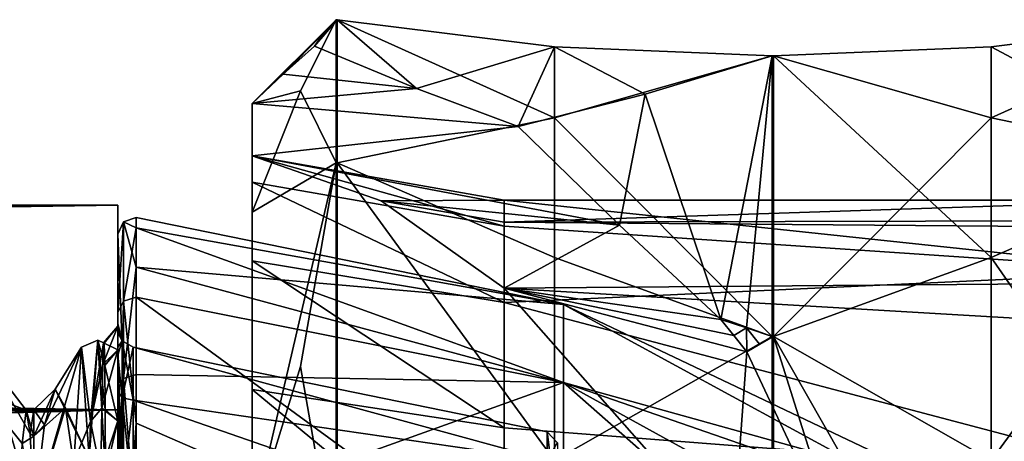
# Model space of a CAD drawing. Header units: millimetres. Extents: x -125 to 171, y -35 to 1363.
# Tile 220 of 656: x 113.83 to 125.55, y 17.38 to 22.4. Entities that reach past the tile are written whole.
import ezdxf

# ---------------------------------------------------------------- set-up
doc = ezdxf.new("R2010")
doc.units = ezdxf.units.MM
doc.header["$LTSCALE"] = 65.185185
for name, color, linetype in [('123', 7, 'CONTINUOUS'), ('126', 7, 'CONTINUOUS'), ('131', 7, 'CONTINUOUS'), ('132', 7, 'CONTINUOUS'), ('133', 7, 'CONTINUOUS'), ('2', 7, 'CONTINUOUS'), ('3', 7, 'CONTINUOUS'), ('66', 7, 'CONTINUOUS'), ('68', 7, 'CONTINUOUS'), ('69', 7, 'CONTINUOUS'), ('70', 7, 'CONTINUOUS'), ('71', 7, 'CONTINUOUS'), ('729', 7, 'CONTINUOUS'), ('733', 7, 'CONTINUOUS'), ('734', 7, 'CONTINUOUS'), ('755', 7, 'CONTINUOUS'), ('758', 7, 'CONTINUOUS'), ('768', 7, 'CONTINUOUS'), ('858', 7, 'CONTINUOUS'), ('859', 7, 'CONTINUOUS'), ('860', 7, 'CONTINUOUS'), ('872', 7, 'CONTINUOUS'), ('873', 7, 'CONTINUOUS'), ('938', 7, 'CONTINUOUS'), ('939', 7, 'CONTINUOUS'), ('952', 7, 'CONTINUOUS'), ('953', 7, 'CONTINUOUS'), ('954', 7, 'CONTINUOUS'), ('955', 7, 'CONTINUOUS'), ('964', 7, 'CONTINUOUS'), ('965', 7, 'CONTINUOUS')]:
    doc.layers.add(name, color=color, linetype=linetype)

msp = doc.modelspace()

# ---------------------------------------------------------------- linework, layer by layer
at = {"layer": '123', "linetype": 'CONTINUOUS'}
for points in [[(115.218, 19.453, 4.987), (120.306, 19.008), (115.218, 20.042, 1.252), (115.218, 19.453, 4.987)], [(115.218, 20.042, 1.252), (120.306, 19.008), (115.218, 19.922, -2.526), (115.218, 20.042, 1.252)], [(120.306, 19.008), (120.306, 18.078, -5.874), (115.218, 19.922, -2.526), (120.306, 19.008)], [(115.218, 19.922, -2.526), (120.306, 18.078, -5.874), (115.218, 19.095, -6.216), (115.218, 19.922, -2.526)], [(120.306, 18.078, 5.874), (120.306, 19.008), (115.218, 19.453, 4.987), (120.306, 18.078, 5.874)], [(115.218, 18.173, 8.545), (120.306, 18.078, 5.874), (115.218, 19.453, 4.987), (115.218, 18.173, 8.545)], [(120.306, 18.078, -5.874), (120.306, 15.378, -11.173), (115.218, 19.095, -6.216), (120.306, 18.078, -5.874)], [(115.218, 19.095, -6.216), (120.306, 15.378, -11.173), (115.218, 17.592, -9.685), (115.218, 19.095, -6.216)], [(125, 16.771), (125, 16.448, -3.272), (120.306, 19.008), (125, 16.771)], [(120.306, 19.008), (125, 16.448, -3.272), (120.306, 18.078, -5.874), (120.306, 19.008)], [(120.306, 18.078, 5.874), (125, 16.771), (120.306, 19.008), (120.306, 18.078, 5.874)], [(115.218, 16.249, 11.799), (120.306, 18.078, 5.874), (115.218, 18.173, 8.545), (115.218, 16.249, 11.799)], [(120.306, 15.378, 11.173), (120.306, 18.078, 5.874), (115.218, 16.249, 11.799), (120.306, 15.378, 11.173)], [(125, 15.494, -6.418), (125, 13.944, -9.317), (120.306, 18.078, -5.874), (125, 15.494, -6.418)], [(120.306, 18.078, -5.874), (125, 13.944, -9.317), (120.306, 15.378, -11.173), (120.306, 18.078, -5.874)], [(125, 16.448, -3.272), (125, 15.494, -6.418), (120.306, 18.078, -5.874), (125, 16.448, -3.272)], [(125, 16.448, 3.272), (125, 16.771), (120.306, 18.078, 5.874), (125, 16.448, 3.272)], [(125, 15.494, 6.418), (125, 16.448, 3.272), (120.306, 18.078, 5.874), (125, 15.494, 6.418)], [(120.306, 15.378, 11.173), (125, 15.494, 6.418), (120.306, 18.078, 5.874), (120.306, 15.378, 11.173)], [(115.218, 17.592, -9.685), (120.306, 15.378, -11.173), (115.218, 15.465, -12.81), (115.218, 17.592, -9.685)]]:
    msp.add_3dface(points, dxfattribs=at)
at = {"layer": '126', "linetype": 'CONTINUOUS'}
for points in [[(115.181, 18.499, -1.715), (115.181, 17.869, -5.085), (120.11, 17.152, -3.412), (115.181, 18.499, -1.715)], [(115.181, 18.499, 1.714), (115.181, 18.499, -1.715), (120.11, 17.488), (115.181, 18.499, 1.714)], [(120.11, 17.488), (115.181, 18.499, -1.715), (120.11, 17.152, -3.412), (120.11, 17.488)], [(115.181, 17.869, 5.084), (115.181, 18.499, 1.714), (120.11, 17.152, 3.412), (115.181, 17.869, 5.084)], [(120.11, 17.152, 3.412), (115.181, 18.499, 1.714), (120.11, 17.488), (120.11, 17.152, 3.412)], [(115.181, 17.869, -5.085), (115.181, 16.631, -8.282), (120.11, 16.157, -6.693), (115.181, 17.869, -5.085)], [(120.11, 17.152, -3.412), (115.181, 17.869, -5.085), (120.11, 16.157, -6.693), (120.11, 17.152, -3.412)], [(115.181, 16.631, 8.281), (115.181, 17.869, 5.084), (120.11, 16.157, 6.693), (115.181, 16.631, 8.281)], [(120.11, 16.157, 6.693), (115.181, 17.869, 5.084), (120.11, 17.152, 3.412), (120.11, 16.157, 6.693)]]:
    msp.add_3dface(points, dxfattribs=at)
at = {"layer": '131', "linetype": 'CONTINUOUS'}
for points in [[(115, 18.911, -6.139), (115, 19.843, 1.252), (115.065, 19.991, 1.252), (115, 18.911, -6.139)], [(115.065, 19.048, -6.196), (115, 18.911, -6.139), (115.065, 19.991, 1.252), (115.065, 19.048, -6.196)], [(115.065, 19.991, 1.252), (115, 19.843, 1.252), (115.065, 18.125, 8.525), (115.065, 19.991, 1.252)], [(115.218, 19.453, 4.987), (115.218, 20.042, 1.252), (115.065, 19.991, 1.252), (115.218, 19.453, 4.987)], [(115.218, 20.042, 1.252), (115.218, 19.922, -2.526), (115.065, 19.991, 1.252), (115.218, 20.042, 1.252)], [(115.218, 19.453, 4.987), (115.065, 19.991, 1.252), (115.065, 18.125, 8.525), (115.218, 19.453, 4.987)], [(115.218, 19.922, -2.526), (115.065, 19.048, -6.196), (115.065, 19.991, 1.252), (115.218, 19.922, -2.526)], [(115, 19.843, 1.252), (115, 17.989, 8.468), (115.065, 18.125, 8.525), (115, 19.843, 1.252)], [(115.218, 19.922, -2.526), (115.218, 19.095, -6.216), (115.065, 19.048, -6.196), (115.218, 19.922, -2.526)], [(115.218, 18.173, 8.545), (115.218, 19.453, 4.987), (115.065, 18.125, 8.525), (115.218, 18.173, 8.545)], [(115, 15.324, -12.669), (115, 18.911, -6.139), (115.065, 19.048, -6.196), (115, 15.324, -12.669)], [(115.065, 15.428, -12.774), (115, 15.324, -12.669), (115.065, 19.048, -6.196), (115.065, 15.428, -12.774)], [(115.218, 19.095, -6.216), (115.218, 17.592, -9.685), (115.065, 19.048, -6.196), (115.218, 19.095, -6.216)], [(115.218, 17.592, -9.685), (115.065, 15.428, -12.774), (115.065, 19.048, -6.196), (115.218, 17.592, -9.685)], [(115.065, 18.125, 8.525), (115, 17.989, 8.468), (115.065, 13.713, 14.599), (115.065, 18.125, 8.525)], [(115.218, 16.249, 11.799), (115.218, 18.173, 8.545), (115.065, 18.125, 8.525), (115.218, 16.249, 11.799)], [(115.218, 16.249, 11.799), (115.065, 18.125, 8.525), (115.065, 13.713, 14.599), (115.218, 16.249, 11.799)], [(115, 17.989, 8.468), (115, 13.609, 14.495), (115.065, 13.713, 14.599), (115, 17.989, 8.468)], [(115.218, 17.592, -9.685), (115.218, 15.465, -12.81), (115.065, 15.428, -12.774), (115.218, 17.592, -9.685)]]:
    msp.add_3dface(points, dxfattribs=at)
at = {"layer": '132', "linetype": 'CONTINUOUS'}
for points in [[(115, 18.718, 1.497), (115, 18.776, -0.251), (115.052, 18.573, 1.614), (115, 18.718, 1.497)], [(115, 18.776, -0.251), (115, 18.671, -1.997), (115.052, 18.573, 1.614), (115, 18.776, -0.251)], [(115, 18.497, 3.232), (115, 18.718, 1.497), (115.052, 18.573, 1.614), (115, 18.497, 3.232)], [(115, 18.671, -1.997), (115, 18.404, -3.726), (115.052, 18.573, 1.614), (115, 18.671, -1.997)], [(115.052, 16.724, 8.238), (115, 18.497, 3.232), (115.052, 18.573, 1.614), (115.052, 16.724, 8.238)], [(115.052, 18.573, 1.614), (115, 18.404, -3.726), (115.052, 17.895, -5.23), (115.052, 18.573, 1.614)], [(115.181, 18.499, -1.715), (115.181, 18.499, 1.714), (115.052, 18.573, 1.614), (115.181, 18.499, -1.715)], [(115.181, 18.499, -1.715), (115.052, 18.573, 1.614), (115.052, 17.895, -5.23), (115.181, 18.499, -1.715)], [(115.181, 18.499, 1.714), (115.181, 17.869, 5.084), (115.052, 18.573, 1.614), (115.181, 18.499, 1.714)], [(115.181, 17.869, 5.084), (115.052, 16.724, 8.238), (115.052, 18.573, 1.614), (115.181, 17.869, 5.084)], [(115, 18.116, 4.939), (115, 18.497, 3.232), (115.052, 16.724, 8.238), (115, 18.116, 4.939)], [(115.181, 17.869, -5.085), (115.181, 18.499, -1.715), (115.052, 17.895, -5.23), (115.181, 17.869, -5.085)], [(115, 18.404, -3.726), (115, 17.978, -5.423), (115.052, 17.895, -5.23), (115, 18.404, -3.726)], [(115, 17.578, 6.604), (115, 18.116, 4.939), (115.052, 16.724, 8.238), (115, 17.578, 6.604)], [(115, 17.978, -5.423), (115, 17.395, -7.072), (115.052, 17.895, -5.23), (115, 17.978, -5.423)], [(115, 17.395, -7.072), (115, 16.662, -8.66), (115.052, 17.895, -5.23), (115, 17.395, -7.072)], [(115, 16.662, -8.66), (115, 15.783, -10.173), (115.052, 17.895, -5.23), (115, 16.662, -8.66)], [(115.052, 17.895, -5.23), (115, 15.783, -10.173), (115.052, 14.781, -11.362), (115.052, 17.895, -5.23)], [(115.181, 16.631, -8.282), (115.181, 17.869, -5.085), (115.052, 17.895, -5.23), (115.181, 16.631, -8.282)], [(115.181, 16.631, -8.282), (115.052, 17.895, -5.23), (115.052, 14.781, -11.362), (115.181, 16.631, -8.282)], [(115.181, 17.869, 5.084), (115.181, 16.631, 8.281), (115.052, 16.724, 8.238), (115.181, 17.869, 5.084)], [(115, 16.887, 8.211), (115, 17.578, 6.604), (115.052, 16.724, 8.238), (115, 16.887, 8.211)]]:
    msp.add_3dface(points, dxfattribs=at)
at = {"layer": '133', "linetype": 'CONTINUOUS'}
for points in [[(120.11, 17.152, 3.412), (120.11, 17.488), (120.235, 16.509, 5.364), (120.11, 17.152, 3.412)], [(120.11, 17.488), (120.11, 17.152, -3.412), (120.235, 17.358), (120.11, 17.488)], [(120.11, 17.488), (120.235, 17.358), (120.235, 16.509, 5.364), (120.11, 17.488)]]:
    msp.add_3dface(points, dxfattribs=at)
at = {"layer": '2', "color": 7, "linetype": 'CONTINUOUS', "true_color": 0xe0f2ff}
for points in [[(115, 20.189, 3.56), (115, 17.753, 10.25), (115, 19.843, 1.252), (115, 20.189, 3.56)], [(115, 20.189, -3.56), (115, 20.189, 3.56), (115, 19.843, 1.252), (115, 20.189, -3.56)], [(115, 17.753, -10.25), (115, 20.189, -3.56), (115, 18.911, -6.139), (115, 17.753, -10.25)], [(115, 18.911, -6.139), (115, 20.189, -3.56), (115, 19.843, 1.252), (115, 18.911, -6.139)], [(115, 19.843, 1.252), (115, 17.753, 10.25), (115, 17.989, 8.468), (115, 19.843, 1.252)], [(115, 15.324, -12.669), (115, 17.753, -10.25), (115, 18.911, -6.139), (115, 15.324, -12.669)], [(115, 18.718, 1.497), (115, 18.75, 0), (115, 18.776, -0.251), (115, 18.718, 1.497)], [(115, 18.776, -0.251), (115, 18.75, 0), (115, 18.671, -1.997), (115, 18.776, -0.251)], [(115, 18.75, 0), (115, 18.465, -3.256), (115, 18.671, -1.997), (115, 18.75, 0)], [(115, 18.465, 3.256), (115, 18.75, 0), (115, 18.497, 3.232), (115, 18.465, 3.256)], [(115, 18.497, 3.232), (115, 18.75, 0), (115, 18.718, 1.497), (115, 18.497, 3.232)], [(115, 18.671, -1.997), (115, 18.465, -3.256), (115, 18.404, -3.726), (115, 18.671, -1.997)], [(115, 18.116, 4.939), (115, 18.465, 3.256), (115, 18.497, 3.232), (115, 18.116, 4.939)], [(115, 18.465, -3.256), (115, 17.619, -6.413), (115, 18.404, -3.726), (115, 18.465, -3.256)], [(115, 17.619, 6.413), (115, 18.465, 3.256), (115, 18.116, 4.939), (115, 17.619, 6.413)], [(115, 18.404, -3.726), (115, 17.619, -6.413), (115, 17.978, -5.423), (115, 18.404, -3.726)], [(115, 17.578, 6.604), (115, 17.619, 6.413), (115, 18.116, 4.939), (115, 17.578, 6.604)], [(115, 17.989, 8.468), (115, 17.753, 10.25), (115, 13.609, 14.495), (115, 17.989, 8.468)], [(115, 17.978, -5.423), (115, 17.619, -6.413), (115, 17.395, -7.072), (115, 17.978, -5.423)], [(115, 17.753, 10.25), (115, 13.177, 15.704), (115, 13.609, 14.495), (115, 17.753, 10.25)], [(115, 13.177, -15.704), (115, 17.753, -10.25), (115, 15.324, -12.669), (115, 13.177, -15.704)], [(115, 17.619, -6.413), (115, 16.238, -9.375), (115, 17.395, -7.072), (115, 17.619, -6.413)], [(115, 16.238, 9.375), (115, 17.619, 6.413), (115, 16.887, 8.211), (115, 16.238, 9.375)], [(115, 16.887, 8.211), (115, 17.619, 6.413), (115, 17.578, 6.604), (115, 16.887, 8.211)], [(115, 17.395, -7.072), (115, 16.238, -9.375), (115, 16.662, -8.66), (115, 17.395, -7.072)]]:
    msp.add_3dface(points, dxfattribs=at)
at = {"layer": '3', "color": 7, "linetype": 'CONTINUOUS', "true_color": 0xe0f2ff}
for points in [[(8.345, 20.221, 3.371), (115, 20.189, -3.56), (9, 20.5, 0), (8.345, 20.221, 3.371)], [(9, 20.5, 0), (115, 20.189, -3.56), (8.345, 20.221, -3.371), (9, 20.5, 0)], [(115, 17.753, 10.25), (115, 20.189, 3.56), (0, 18.419, 9), (115, 17.753, 10.25)], [(0, 18.419, 9), (115, 20.189, 3.56), (3.343, 18.72, 8.356), (0, 18.419, 9)], [(3.343, 18.72, 8.356), (115, 20.189, 3.56), (6.357, 19.485, 6.371), (3.343, 18.72, 8.356)], [(6.357, 19.485, 6.371), (115, 20.189, 3.56), (8.345, 20.221, 3.371), (6.357, 19.485, 6.371)], [(8.345, 20.221, -3.371), (115, 20.189, -3.56), (6.357, 19.485, -6.371), (8.345, 20.221, -3.371)], [(115, 20.189, -3.56), (115, 17.753, -10.25), (6.357, 19.485, -6.371), (115, 20.189, -3.56)], [(115, 20.189, 3.56), (115, 20.189, -3.56), (8.345, 20.221, 3.371), (115, 20.189, 3.56)], [(6.357, 19.485, -6.371), (115, 17.753, -10.25), (3.343, 18.72, -8.356), (6.357, 19.485, -6.371)], [(115, 17.753, -10.25), (0, 18.419, -9), (3.343, 18.72, -8.356), (115, 17.753, -10.25)], [(-99, 18.635, -8.543), (115, 17.753, -10.25), (75.002, 16.803, -11.743), (-99, 18.635, -8.543)], [(115, 17.753, -10.25), (-99, 18.635, -8.543), (0, 18.419, -9), (115, 17.753, -10.25)], [(-99, 18.188, 9.458), (115, 17.753, 10.25), (0, 18.419, 9), (-99, 18.188, 9.458)], [(-99, 16.177, 12.592), (115, 17.753, 10.25), (-99, 18.188, 9.458), (-99, 16.177, 12.592)], [(115, 13.177, 15.704), (115, 17.753, 10.25), (-99, 13.633, 15.31), (115, 13.177, 15.704)], [(-99, 13.633, 15.31), (115, 17.753, 10.25), (-99, 16.177, 12.592), (-99, 13.633, 15.31)], [(75.002, 16.803, -11.743), (115, 17.753, -10.25), (77.772, 16.699, -11.89), (75.002, 16.803, -11.743)], [(115, 17.753, -10.25), (115, 13.177, -15.704), (77.772, 16.699, -11.89), (115, 17.753, -10.25)]]:
    msp.add_3dface(points, dxfattribs=at)
at = {"layer": '66', "color": 7, "linetype": 'CONTINUOUS', "true_color": 0x45454a}
for points in [[(113.907, 17.748, -0.296), (113.86, 17.351, -3.74), (114, 17.439, -3.306), (113.907, 17.748, -0.296)], [(113.953, 17.466, 3.16), (113.907, 17.748, -0.296), (114, 17.75), (113.953, 17.466, 3.16)], [(114, 17.75), (113.907, 17.748, -0.296), (114, 17.439, -3.306), (114, 17.75)], [(114, 17.439, 3.306), (113.953, 17.466, 3.16), (114, 17.75), (114, 17.439, 3.306)], [(114, 17.439, -3.306), (113.86, 17.351, -3.74), (114, 16.519, -6.495), (114, 17.439, -3.306)], [(114, 16.519, 6.495), (113.953, 17.466, 3.16), (114, 17.439, 3.306), (114, 16.519, 6.495)]]:
    msp.add_3dface(points, dxfattribs=at)
at = {"layer": '68', "color": 7, "linetype": 'CONTINUOUS', "true_color": 0xe0f2ff}
for points in [[(115, 18.465, -3.256), (115, 18.75, 0), (114.819, 18.291, -3.199), (115, 18.465, -3.256)], [(114.819, 18.291, -3.199), (115, 18.75, 0), (114.829, 18.552, -1.007), (114.819, 18.291, -3.199)], [(114.829, 18.552, -1.007), (115, 18.75, 0), (114.837, 18.548, 1.2), (114.829, 18.552, -1.007)], [(115, 18.75, 0), (115, 18.465, 3.256), (114.837, 18.548, 1.2), (115, 18.75, 0)], [(114.837, 18.548, 1.2), (115, 18.465, 3.256), (114.844, 18.282, 3.39), (114.837, 18.548, 1.2)], [(115, 17.619, -6.413), (115, 18.465, -3.256), (114.808, 17.772, -5.344), (115, 17.619, -6.413)], [(114.808, 17.772, -5.344), (115, 18.465, -3.256), (114.819, 18.291, -3.199), (114.808, 17.772, -5.344)], [(115, 18.465, 3.256), (115, 17.619, 6.413), (114.844, 18.282, 3.39), (115, 18.465, 3.256)], [(114.844, 18.282, 3.39), (115, 17.619, 6.413), (114.848, 17.757, 5.529), (114.844, 18.282, 3.39)], [(114, 17.439, 3.306), (114, 17.75), (114.251, 18, 0.117), (114, 17.439, 3.306)], [(114.376, 17.777, 3.541), (114, 17.439, 3.306), (114.251, 18, 0.117), (114.376, 17.777, 3.541)], [(114.251, 18, 0.117), (114, 17.75), (114.125, 17.574, -3.269), (114.251, 18, 0.117)], [(114, 16.519, 6.495), (114, 17.439, 3.306), (114.376, 17.777, 3.541), (114, 16.519, 6.495)], [(114.501, 16.905, 6.877), (114, 16.519, 6.495), (114.376, 17.777, 3.541), (114.501, 16.905, 6.877)], [(114, 17.75), (114, 17.439, -3.306), (114.125, 17.574, -3.269), (114, 17.75)], [(114.795, 17, -7.412), (115, 17.619, -6.413), (114.808, 17.772, -5.344), (114.795, 17, -7.412)], [(114.848, 17.757, 5.529), (115, 17.619, 6.413), (114.85, 16.992, 7.564), (114.848, 17.757, 5.529)], [(115, 16.238, -9.375), (115, 17.619, -6.413), (114.795, 17, -7.412), (115, 16.238, -9.375)], [(115, 17.619, 6.413), (115, 16.238, 9.375), (114.85, 16.992, 7.564), (115, 17.619, 6.413)], [(114, 17.439, -3.306), (114, 16.519, -6.495), (114.125, 17.574, -3.269), (114, 17.439, -3.306)]]:
    msp.add_3dface(points, dxfattribs=at)
at = {"layer": '69', "color": 7, "linetype": 'CONTINUOUS', "true_color": 0xe0f2ff}
for points in [[(114.125, 17.574, -3.269), (114, 16.519, -6.495), (114.566, 18.5, -0.053), (114.125, 17.574, -3.269)], [(114.566, 18.5, -0.053), (114, 16.519, -6.495), (114.475, 17.133, -6.977), (114.566, 18.5, -0.053)], [(114.251, 18, 0.117), (114.125, 17.574, -3.269), (114.566, 18.5, -0.053), (114.251, 18, 0.117)], [(114.658, 17.173, 6.88), (114.251, 18, 0.117), (114.566, 18.5, -0.053), (114.658, 17.173, 6.88)], [(114.376, 17.777, 3.541), (114.251, 18, 0.117), (114.658, 17.173, 6.88), (114.376, 17.777, 3.541)], [(114.501, 16.905, 6.877), (114.376, 17.777, 3.541), (114.658, 17.173, 6.88), (114.501, 16.905, 6.877)]]:
    msp.add_3dface(points, dxfattribs=at)
at = {"layer": '70', "color": 7, "linetype": 'CONTINUOUS', "true_color": 0xe0f2ff}
for points in [[(114.658, 17.173, 6.88), (114.566, 18.5, -0.053), (114.761, 18.581, 0.85), (114.658, 17.173, 6.88)], [(114.761, 18.581, 0.85), (114.566, 18.5, -0.053), (114.672, 17.612, -5.98), (114.761, 18.581, 0.85)], [(114.85, 16.992, 7.564), (114.658, 17.173, 6.88), (114.761, 18.581, 0.85), (114.85, 16.992, 7.564)], [(114.829, 18.552, -1.007), (114.761, 18.581, 0.85), (114.672, 17.612, -5.98), (114.829, 18.552, -1.007)], [(114.819, 18.291, -3.199), (114.829, 18.552, -1.007), (114.672, 17.612, -5.98), (114.819, 18.291, -3.199)], [(114.829, 18.552, -1.007), (114.837, 18.548, 1.2), (114.761, 18.581, 0.85), (114.829, 18.552, -1.007)], [(114.837, 18.548, 1.2), (114.844, 18.282, 3.39), (114.761, 18.581, 0.85), (114.837, 18.548, 1.2)], [(114.844, 18.282, 3.39), (114.848, 17.757, 5.529), (114.761, 18.581, 0.85), (114.844, 18.282, 3.39)], [(114.848, 17.757, 5.529), (114.85, 16.992, 7.564), (114.761, 18.581, 0.85), (114.848, 17.757, 5.529)], [(114.566, 18.5, -0.053), (114.475, 17.133, -6.977), (114.672, 17.612, -5.98), (114.566, 18.5, -0.053)], [(114.808, 17.772, -5.344), (114.819, 18.291, -3.199), (114.672, 17.612, -5.98), (114.808, 17.772, -5.344)], [(114.795, 17, -7.412), (114.808, 17.772, -5.344), (114.672, 17.612, -5.98), (114.795, 17, -7.412)], [(114.672, 17.612, -5.98), (114.475, 17.133, -6.977), (114.583, 14.221, -11.988), (114.672, 17.612, -5.98)], [(114.795, 17, -7.412), (114.672, 17.612, -5.98), (114.583, 14.221, -11.988), (114.795, 17, -7.412)]]:
    msp.add_3dface(points, dxfattribs=at)
at = {"layer": '71', "color": 7, "linetype": 'CONTINUOUS', "true_color": 0xe0f2ff}
for points in [[(113.907, 17.748, -0.296), (113.466, 18.32, 2.571), (113.375, 17.949, -4.479), (113.907, 17.748, -0.296)], [(113.907, 17.748, -0.296), (113.953, 17.466, 3.16), (113.466, 18.32, 2.571), (113.907, 17.748, -0.296)], [(113.953, 17.466, 3.16), (114, 16.519, 6.495), (113.466, 18.32, 2.571), (113.953, 17.466, 3.16)], [(114, 16.519, 6.495), (113.558, 16.023, 9.247), (113.466, 18.32, 2.571), (114, 16.519, 6.495)], [(113.813, 16.293, -7.042), (113.86, 17.351, -3.74), (113.375, 17.949, -4.479), (113.813, 16.293, -7.042)], [(113.86, 17.351, -3.74), (113.907, 17.748, -0.296), (113.375, 17.949, -4.479), (113.86, 17.351, -3.74)]]:
    msp.add_3dface(points, dxfattribs=at)
at = {"layer": '729', "linetype": 'CONTINUOUS'}
for points in [[(127.6, 20.25), (127.6, 19.399, 5.808), (119.6, 20.25), (127.6, 20.25)], [(119.6, 20.25), (127.6, 19.399, 5.808), (119.6, 19.942, 3.516), (119.6, 20.25)], [(119.6, 19.942, 3.516), (127.6, 19.399, 5.808), (119.6, 19.029, 6.926), (119.6, 19.942, 3.516)], [(127.6, 19.399, 5.808), (127.6, 16.919, 11.128), (119.6, 19.029, 6.926), (127.6, 19.399, 5.808)], [(119.6, 19.029, 6.926), (127.6, 16.919, 11.128), (119.6, 17.537, 10.125), (119.6, 19.029, 6.926)], [(119.6, 17.537, 10.125), (127.6, 16.919, 11.128), (119.6, 15.512, 13.017), (119.6, 17.537, 10.125)]]:
    msp.add_3dface(points, dxfattribs=at)
at = {"layer": '733', "linetype": 'CONTINUOUS'}
for points in [[(116.6, 20.109, 7.319), (116.6, 21.4), (116.6, 20.463, 3.608), (116.6, 20.109, 7.319)], [(116.6, 20.463, 3.608), (116.6, 21.4), (116.6, 20.779), (116.6, 20.463, 3.608)], [(116.6, 19.526, 7.107), (116.6, 20.109, 7.319), (116.6, 20.463, 3.608), (116.6, 19.526, 7.107)], [(116.6, 16.393, 13.756), (116.6, 20.109, 7.319), (116.6, 17.995, 10.39), (116.6, 16.393, 13.756)], [(116.6, 17.995, 10.39), (116.6, 20.109, 7.319), (116.6, 19.526, 7.107), (116.6, 17.995, 10.39)], [(116.6, 15.918, 13.357), (116.6, 16.393, 13.756), (116.6, 17.995, 10.39), (116.6, 15.918, 13.357)]]:
    msp.add_3dface(points, dxfattribs=at)
at = {"layer": '734', "linetype": 'CONTINUOUS'}
for points in [[(127.6, 20.25), (119.6, 20.25), (119.6, 19.986, -3.259), (127.6, 20.25)], [(127.6, 20.25), (119.6, 19.986, -3.259), (168.1, 20.102, 2.441), (127.6, 20.25)], [(168.1, 20.102, 2.441), (119.6, 19.986, -3.259), (168.1, 19.595, -5.11), (168.1, 20.102, 2.441)], [(119.6, 19.986, -3.259), (119.6, 19.201, -6.434), (168.1, 19.595, -5.11), (119.6, 19.986, -3.259)], [(168.1, 19.595, -5.11), (119.6, 19.201, -6.434), (168.1, 16.35, -11.947), (168.1, 19.595, -5.11)], [(119.6, 19.201, -6.434), (122.32, 16.111, -12.268), (168.1, 16.35, -11.947), (119.6, 19.201, -6.434)]]:
    msp.add_3dface(points, dxfattribs=at)
at = {"layer": '755', "linetype": 'CONTINUOUS'}
for points in [[(119.6, 20.25), (119.6, 19.942, 3.516), (116.6, 20.779), (119.6, 20.25)], [(119.6, 20.25), (116.6, 20.779), (118.136, 20.242, -3.294), (119.6, 20.25)], [(119.6, 19.942, 3.516), (116.6, 20.463, 3.608), (116.6, 20.779), (119.6, 19.942, 3.516)], [(119.6, 19.942, 3.516), (119.6, 19.029, 6.926), (116.6, 20.463, 3.608), (119.6, 19.942, 3.516)], [(119.6, 19.029, 6.926), (116.6, 19.526, 7.107), (116.6, 20.463, 3.608), (119.6, 19.029, 6.926)], [(119.6, 19.986, -3.259), (119.6, 20.25), (118.136, 20.242, -3.294), (119.6, 19.986, -3.259)], [(119.6, 19.201, -6.434), (119.6, 19.986, -3.259), (118.136, 20.242, -3.294), (119.6, 19.201, -6.434)], [(119.6, 19.029, 6.926), (119.6, 17.537, 10.125), (116.6, 19.526, 7.107), (119.6, 19.029, 6.926)], [(119.6, 17.537, 10.125), (116.6, 17.995, 10.39), (116.6, 19.526, 7.107), (119.6, 17.537, 10.125)], [(119.6, 17.537, 10.125), (119.6, 15.512, 13.017), (116.6, 17.995, 10.39), (119.6, 17.537, 10.125)], [(119.6, 15.512, 13.017), (116.6, 15.918, 13.357), (116.6, 17.995, 10.39), (119.6, 15.512, 13.017)]]:
    msp.add_3dface(points, dxfattribs=at)
at = {"layer": '758', "linetype": 'CONTINUOUS'}
for points in [[(117.6, 22.4), (116.6, 21.4), (117.173, 21.551, 4.287), (117.6, 22.4)], [(116.6, 21.4), (117.6, 22.4), (117.457, 22.243, -0.793), (116.6, 21.4)], [(116.967, 21.753, -0.787), (116.6, 21.4), (117.457, 22.243, -0.793), (116.967, 21.753, -0.787)], [(117.342, 22.085, -1.592), (116.967, 21.753, -0.787), (117.457, 22.243, -0.793), (117.342, 22.085, -1.592)], [(116.6, 21.4), (116.6, 20.109, 7.319), (117.173, 21.551, 4.287), (116.6, 21.4)], [(117.173, 21.551, 4.287), (116.6, 20.109, 7.319), (117.6, 20.695, 8.572), (117.173, 21.551, 4.287)], [(116.6, 20.109, 7.319), (116.6, 16.393, 13.756), (117.6, 20.695, 8.572), (116.6, 20.109, 7.319)], [(117.6, 20.695, 8.572), (116.6, 16.393, 13.756), (117.173, 18.27, 12.207), (117.6, 20.695, 8.572)], [(117.173, 18.27, 12.207), (116.6, 16.393, 13.756), (117.6, 15.839, 15.839), (117.173, 18.27, 12.207)]]:
    msp.add_3dface(points, dxfattribs=at)
at = {"layer": '768', "linetype": 'CONTINUOUS'}
for points in [[(116.967, 21.753, -0.787), (117.342, 22.085, -1.592), (118.556, 21.581, -4.195), (116.967, 21.753, -0.787)], [(116.6, 21.4), (116.967, 21.753, -0.787), (118.556, 21.581, -4.195), (116.6, 21.4)], [(119.767, 21.126, -6.791), (116.6, 21.4), (118.556, 21.581, -4.195), (119.767, 21.126, -6.791)], [(116.6, 20.779), (116.6, 21.4), (119.767, 21.126, -6.791), (116.6, 20.779)], [(116.6, 20.779), (119.767, 21.126, -6.791), (120.973, 19.953, -9.378), (116.6, 20.779)], [(118.136, 20.242, -3.294), (116.6, 20.779), (120.973, 19.953, -9.378), (118.136, 20.242, -3.294)], [(119.6, 19.201, -6.434), (118.136, 20.242, -3.294), (120.973, 19.953, -9.378), (119.6, 19.201, -6.434)], [(122.18, 18.83, -11.966), (119.6, 19.201, -6.434), (120.973, 19.953, -9.378), (122.18, 18.83, -11.966)], [(122.32, 16.111, -12.268), (119.6, 19.201, -6.434), (122.489, 18.444, -12.628), (122.32, 16.111, -12.268)], [(122.489, 18.444, -12.628), (119.6, 19.201, -6.434), (122.334, 18.637, -12.297), (122.489, 18.444, -12.628)], [(122.334, 18.637, -12.297), (119.6, 19.201, -6.434), (122.18, 18.83, -11.966), (122.334, 18.637, -12.297)], [(123.628, 16.015, -15.071), (122.32, 16.111, -12.268), (122.489, 18.444, -12.628), (123.628, 16.015, -15.071)]]:
    msp.add_3dface(points, dxfattribs=at)
at = {"layer": '858', "linetype": 'CONTINUOUS'}
for points in [[(117.61, 22.4), (120.2, 22.077, 2.174), (120.2, 22.077, -2.174), (117.61, 22.4)], [(127.99, 22.4), (125.399, 22.077, -2.175), (125.4, 22.077, 2.174), (127.99, 22.4)], [(122.79, 21.97, 4.37), (122.79, 21.97, -4.37), (120.2, 22.077, -2.174), (122.79, 21.97, 4.37)], [(120.2, 22.077, 2.174), (122.79, 21.97, 4.37), (120.2, 22.077, -2.174), (120.2, 22.077, 2.174)], [(125.4, 22.077, 2.174), (122.808, 21.97, -4.372), (122.806, 21.97, 4.369), (125.4, 22.077, 2.174)], [(125.399, 22.077, -2.175), (122.808, 21.97, -4.372), (125.4, 22.077, 2.174), (125.399, 22.077, -2.175)], [(122.799, 21.97, -4.37), (122.79, 21.97, -4.37), (122.798, 21.97, 4.37), (122.799, 21.97, -4.37)], [(122.798, 21.97, 4.37), (122.79, 21.97, -4.37), (122.79, 21.97, 4.37), (122.798, 21.97, 4.37)], [(122.806, 21.97, 4.369), (122.799, 21.97, -4.37), (122.798, 21.97, 4.37), (122.806, 21.97, 4.369)], [(122.808, 21.97, -4.372), (122.799, 21.97, -4.37), (122.806, 21.97, 4.369), (122.808, 21.97, -4.372)]]:
    msp.add_3dface(points, dxfattribs=at)
at = {"layer": '859', "linetype": 'CONTINUOUS'}
for points in [[(122.79, 21.97, 4.37), (120.2, 21.229, 6.44), (122.79, 18.625, 12.445), (122.79, 21.97, 4.37)], [(122.798, 21.97, 4.37), (122.79, 21.97, 4.37), (122.798, 18.625, 12.445), (122.798, 21.97, 4.37)], [(122.798, 18.625, 12.445), (122.79, 21.97, 4.37), (122.79, 18.625, 12.445), (122.798, 18.625, 12.445)], [(122.806, 21.97, 4.369), (122.798, 21.97, 4.37), (122.806, 18.626, 12.444), (122.806, 21.97, 4.369)], [(122.806, 18.626, 12.444), (122.798, 21.97, 4.37), (122.798, 18.625, 12.445), (122.806, 18.626, 12.444)], [(125.4, 21.229, 6.44), (122.806, 21.97, 4.369), (125.4, 19.565, 10.458), (125.4, 21.229, 6.44)], [(125.4, 19.565, 10.458), (122.806, 21.97, 4.369), (122.806, 18.626, 12.444), (125.4, 19.565, 10.458)], [(120.2, 21.229, 6.44), (117.61, 20.695, 8.572), (120.2, 19.565, 10.458), (120.2, 21.229, 6.44)], [(122.79, 18.625, 12.445), (120.2, 21.229, 6.44), (120.2, 19.565, 10.458), (122.79, 18.625, 12.445)], [(127.99, 20.695, 8.572), (125.4, 21.229, 6.44), (125.4, 19.565, 10.458), (127.99, 20.695, 8.572)]]:
    msp.add_3dface(points, dxfattribs=at)
at = {"layer": '860', "linetype": 'CONTINUOUS'}
for points in [[(122.79, 18.625, 12.445), (120.2, 17.149, 14.074), (122.79, 12.445, 18.625), (122.79, 18.625, 12.445)], [(122.798, 18.625, 12.445), (122.79, 18.625, 12.445), (122.798, 12.445, 18.625), (122.798, 18.625, 12.445)], [(122.798, 12.445, 18.625), (122.79, 18.625, 12.445), (122.79, 12.445, 18.625), (122.798, 12.445, 18.625)], [(122.806, 18.626, 12.444), (122.798, 18.625, 12.445), (122.806, 12.446, 18.625), (122.806, 18.626, 12.444)], [(122.806, 12.446, 18.625), (122.798, 18.625, 12.445), (122.798, 12.445, 18.625), (122.806, 12.446, 18.625)], [(125.4, 17.149, 14.074), (122.806, 18.626, 12.444), (125.4, 14.074, 17.149), (125.4, 17.149, 14.074)], [(125.4, 14.074, 17.149), (122.806, 18.626, 12.444), (122.806, 12.446, 18.625), (125.4, 14.074, 17.149)]]:
    msp.add_3dface(points, dxfattribs=at)
at = {"layer": '872', "linetype": 'CONTINUOUS'}
for points in [[(123.628, 16.015, -15.071), (122.489, 18.444, -12.628), (122.806, 18.625, -12.446), (123.628, 16.015, -15.071)], [(122.806, 18.625, -12.446), (122.489, 18.444, -12.628), (122.798, 18.625, -12.445), (122.806, 18.625, -12.446)], [(122.798, 18.625, -12.445), (122.489, 18.444, -12.628), (122.639, 18.534, -12.536), (122.798, 18.625, -12.445)], [(122.79, 18.625, -12.445), (122.798, 18.625, -12.445), (122.639, 18.534, -12.536), (122.79, 18.625, -12.445)], [(125.4, 17.149, -14.074), (123.628, 16.015, -15.071), (122.806, 18.625, -12.446), (125.4, 17.149, -14.074)]]:
    msp.add_3dface(points, dxfattribs=at)
at = {"layer": '873', "linetype": 'CONTINUOUS'}
for points in [[(122.79, 21.97, -4.37), (122.18, 18.83, -11.966), (121.28, 21.512, -5.571), (122.79, 21.97, -4.37)], [(122.18, 18.83, -11.966), (122.79, 21.97, -4.37), (122.485, 18.727, -12.205), (122.18, 18.83, -11.966)], [(122.79, 21.97, -4.37), (122.79, 18.625, -12.445), (122.485, 18.727, -12.205), (122.79, 21.97, -4.37)], [(122.79, 21.97, -4.37), (122.799, 21.97, -4.37), (122.79, 18.625, -12.445), (122.79, 21.97, -4.37)], [(122.799, 21.97, -4.37), (122.798, 18.625, -12.445), (122.79, 18.625, -12.445), (122.799, 21.97, -4.37)], [(122.799, 21.97, -4.37), (122.808, 21.97, -4.372), (122.798, 18.625, -12.445), (122.799, 21.97, -4.37)], [(122.808, 21.97, -4.372), (122.806, 18.625, -12.446), (122.798, 18.625, -12.445), (122.808, 21.97, -4.372)], [(122.806, 18.625, -12.446), (122.808, 21.97, -4.372), (125.4, 21.229, -6.44), (122.806, 18.625, -12.446)], [(120.973, 19.953, -9.378), (119.767, 21.126, -6.791), (121.28, 21.512, -5.571), (120.973, 19.953, -9.378)], [(122.18, 18.83, -11.966), (120.973, 19.953, -9.378), (121.28, 21.512, -5.571), (122.18, 18.83, -11.966)], [(125.4, 19.565, -10.458), (122.806, 18.625, -12.446), (125.4, 21.229, -6.44), (125.4, 19.565, -10.458)], [(127.99, 20.695, -8.572), (125.4, 19.565, -10.458), (125.4, 21.229, -6.44), (127.99, 20.695, -8.572)]]:
    msp.add_3dface(points, dxfattribs=at)
at = {"layer": '938', "linetype": 'CONTINUOUS'}
for points in [[(127.99, 22.4), (125.4, 22.077, 2.174), (127.99, 20.695, 8.572), (127.99, 22.4)], [(125.4, 22.077, 2.174), (122.806, 21.97, 4.369), (125.4, 21.229, 6.44), (125.4, 22.077, 2.174)], [(125.4, 22.077, 2.174), (125.4, 21.229, 6.44), (127.99, 20.695, 8.572), (125.4, 22.077, 2.174)]]:
    msp.add_3dface(points, dxfattribs=at)
at = {"layer": '939', "linetype": 'CONTINUOUS'}
for points in [[(127.99, 20.695, 8.572), (125.4, 19.565, 10.458), (127.99, 15.839, 15.839), (127.99, 20.695, 8.572)], [(125.4, 19.565, 10.458), (122.806, 18.626, 12.444), (125.4, 17.149, 14.074), (125.4, 19.565, 10.458)], [(125.4, 19.565, 10.458), (125.4, 17.149, 14.074), (127.99, 15.839, 15.839), (125.4, 19.565, 10.458)]]:
    msp.add_3dface(points, dxfattribs=at)
at = {"layer": '952', "linetype": 'CONTINUOUS'}
for points in [[(127.99, 15.839, -15.839), (125.4, 17.149, -14.074), (127.99, 20.695, -8.572), (127.99, 15.839, -15.839)], [(125.4, 17.149, -14.074), (125.4, 19.565, -10.458), (127.99, 20.695, -8.572), (125.4, 17.149, -14.074)], [(125.4, 17.149, -14.074), (122.806, 18.625, -12.446), (125.4, 19.565, -10.458), (125.4, 17.149, -14.074)]]:
    msp.add_3dface(points, dxfattribs=at)
at = {"layer": '953', "linetype": 'CONTINUOUS'}
for points in [[(125.399, 22.077, -2.175), (127.99, 22.4), (125.4, 21.229, -6.44), (125.399, 22.077, -2.175)], [(127.99, 22.4), (127.99, 20.695, -8.572), (125.4, 21.229, -6.44), (127.99, 22.4)], [(122.808, 21.97, -4.372), (125.399, 22.077, -2.175), (125.4, 21.229, -6.44), (122.808, 21.97, -4.372)]]:
    msp.add_3dface(points, dxfattribs=at)
at = {"layer": '954', "linetype": 'CONTINUOUS'}
for points in [[(117.6, 22.4), (117.173, 21.551, 4.287), (117.6, 20.695, 8.572), (117.6, 22.4)], [(117.6, 22.4), (117.6, 20.695, 8.572), (117.605, 20.695, 8.572), (117.6, 22.4)], [(117.6, 22.4), (117.605, 20.695, 8.572), (117.605, 22.4, 0), (117.6, 22.4)], [(117.61, 20.695, 8.572), (117.61, 22.4), (117.605, 22.4, 0), (117.61, 20.695, 8.572)], [(117.605, 20.695, 8.572), (117.61, 20.695, 8.572), (117.605, 22.4, 0), (117.605, 20.695, 8.572)], [(120.2, 22.077, 2.174), (117.61, 22.4), (120.2, 21.229, 6.44), (120.2, 22.077, 2.174)], [(117.61, 22.4), (117.61, 20.695, 8.572), (120.2, 21.229, 6.44), (117.61, 22.4)], [(122.79, 21.97, 4.37), (120.2, 22.077, 2.174), (120.2, 21.229, 6.44), (122.79, 21.97, 4.37)]]:
    msp.add_3dface(points, dxfattribs=at)
at = {"layer": '955', "linetype": 'CONTINUOUS'}
for points in [[(117.6, 20.695, 8.572), (117.173, 18.27, 12.207), (117.6, 15.839, 15.839), (117.6, 20.695, 8.572)], [(117.6, 20.695, 8.572), (117.6, 15.839, 15.839), (117.605, 15.839, 15.839), (117.6, 20.695, 8.572)], [(117.605, 20.695, 8.572), (117.6, 20.695, 8.572), (117.605, 15.839, 15.839), (117.605, 20.695, 8.572)], [(117.61, 15.839, 15.839), (117.61, 20.695, 8.572), (117.605, 20.695, 8.572), (117.61, 15.839, 15.839)], [(117.61, 15.839, 15.839), (117.605, 20.695, 8.572), (117.605, 15.839, 15.839), (117.61, 15.839, 15.839)], [(120.2, 19.565, 10.458), (117.61, 20.695, 8.572), (120.2, 17.149, 14.074), (120.2, 19.565, 10.458)], [(117.61, 20.695, 8.572), (117.61, 15.839, 15.839), (120.2, 17.149, 14.074), (117.61, 20.695, 8.572)], [(122.79, 18.625, 12.445), (120.2, 19.565, 10.458), (120.2, 17.149, 14.074), (122.79, 18.625, 12.445)]]:
    msp.add_3dface(points, dxfattribs=at)
at = {"layer": '964', "linetype": 'CONTINUOUS'}
for points in [[(122.334, 18.637, -12.297), (122.18, 18.83, -11.966), (122.485, 18.727, -12.205), (122.334, 18.637, -12.297)], [(122.489, 18.444, -12.628), (122.334, 18.637, -12.297), (122.485, 18.727, -12.205), (122.489, 18.444, -12.628)], [(122.639, 18.534, -12.536), (122.489, 18.444, -12.628), (122.485, 18.727, -12.205), (122.639, 18.534, -12.536)], [(122.79, 18.625, -12.445), (122.639, 18.534, -12.536), (122.485, 18.727, -12.205), (122.79, 18.625, -12.445)]]:
    msp.add_3dface(points, dxfattribs=at)
at = {"layer": '965', "linetype": 'CONTINUOUS'}
for points in [[(117.6, 22.4), (117.342, 22.085, -1.592), (117.457, 22.243, -0.793), (117.6, 22.4)], [(117.342, 22.085, -1.592), (117.6, 22.4), (117.605, 22.4, 0), (117.342, 22.085, -1.592)], [(118.556, 21.581, -4.195), (117.342, 22.085, -1.592), (117.61, 22.4), (118.556, 21.581, -4.195)], [(117.61, 22.4), (117.342, 22.085, -1.592), (117.605, 22.4, 0), (117.61, 22.4)], [(118.556, 21.581, -4.195), (117.61, 22.4), (120.2, 22.077, -2.174), (118.556, 21.581, -4.195)], [(119.767, 21.126, -6.791), (118.556, 21.581, -4.195), (120.2, 22.077, -2.174), (119.767, 21.126, -6.791)], [(119.767, 21.126, -6.791), (120.2, 22.077, -2.174), (121.28, 21.512, -5.571), (119.767, 21.126, -6.791)], [(120.2, 22.077, -2.174), (122.79, 21.97, -4.37), (121.28, 21.512, -5.571), (120.2, 22.077, -2.174)]]:
    msp.add_3dface(points, dxfattribs=at)

doc.saveas('drawing.dxf')
